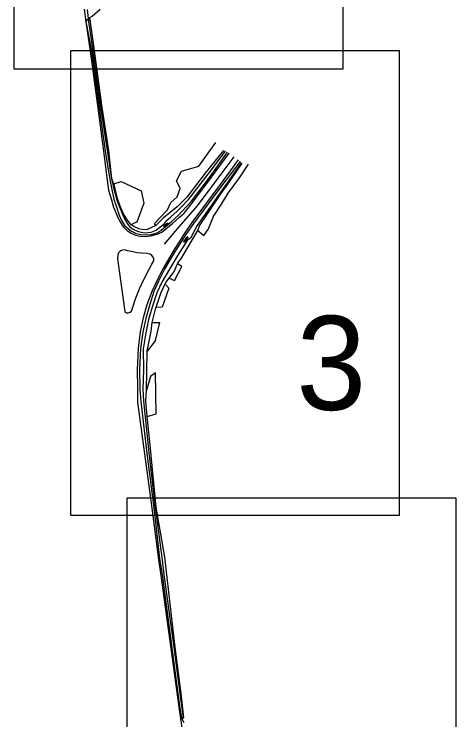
# Model space of a CAD drawing. Extents: x -866693 to -866303, y -1041966 to -1040244.
# Drawn here: x -866544.2 to -866530.09, y -1040657.52 to -1040634.99 of the extents above; entities that cross this region are included whole.
import ezdxf

# ---------------------------------------------------------------- set-up
doc = ezdxf.new("R2010")
doc.units = 0
doc.layers.add('Formát', color=7, linetype='Continuous')
doc.layers.add('Legenda', color=7, linetype='Continuous')

msp = doc.modelspace()

# ---------------------------------------------------------------- linework, layer by layer
at = {"layer": 'Legenda'}
for p, q in [((-866541.87, -1040634.838), (-866541.826, -1040635.224)), ((-866541.704, -1040635.051), (-866541.451, -1040634.832)), ((-866541.906, -1040635.237), (-866541.87, -1040635.17)), ((-866541.906, -1040635.237), (-866541.73, -1040636.161)), ((-866541.87, -1040635.17), (-866541.779, -1040635.098)), ((-866541.826, -1040635.224), (-866541.684, -1040636.155)), ((-866541.779, -1040635.098), (-866541.704, -1040635.051)), ((-866541.636, -1040636.149), (-866541.779, -1040635.098)), ((-866541.73, -1040636.161), (-866541.496, -1040637.905)), ((-866541.684, -1040636.155), (-866541.448, -1040637.889)), ((-866541.402, -1040637.888), (-866541.636, -1040636.149)), ((-866541.496, -1040637.905), (-866541.294, -1040639.353)), ((-866541.448, -1040637.889), (-866541.227, -1040639.334)), ((-866541.18, -1040639.335), (-866541.402, -1040637.888)), ((-866538.3, -1040639.839), (-866537.761, -1040639.085)), ((-866541.294, -1040639.353), (-866541.148, -1040640.267)), ((-866541.227, -1040639.334), (-866541.09, -1040640.241)), ((-866541.076, -1040640.244), (-866541.18, -1040639.335)), ((-866537.509, -1040639.335), (-866538.06, -1040640.022)), ((-866538.004, -1040640.098), (-866537.444, -1040639.357)), ((-866537.931, -1040640.157), (-866537.384, -1040639.388)), ((-866537.186, -1040639.543), (-866537.727, -1040640.269)), ((-866536.979, -1040639.692), (-866537.532, -1040640.418)), ((-866536.945, -1040639.736), (-866537.473, -1040640.48)), ((-866537.432, -1040640.507), (-866536.911, -1040639.749)), ((-866538.853, -1040640), (-866538.3, -1040639.839)), ((-866537.003, -1040640.217), (-866536.709, -1040639.778)), ((-866539.014, -1040640.312), (-866538.853, -1040640)), ((-866538.06, -1040640.022), (-866538.681, -1040640.831)), ((-866538.63, -1040640.9), (-866538.004, -1040640.098)), ((-866538.537, -1040640.96), (-866537.931, -1040640.157)), ((-866537.359, -1040640.707), (-866537.003, -1040640.217)), ((-866541.148, -1040640.267), (-866541.082, -1040640.583)), ((-866541.09, -1040640.241), (-866541.011, -1040640.569)), ((-866541.02, -1040640.406), (-866541.076, -1040640.244)), ((-866541.02, -1040640.406), (-866540.785, -1040640.333)), ((-866540.968, -1040640.564), (-866541.02, -1040640.406)), ((-866540.785, -1040640.333), (-866540.137, -1040640.631)), ((-866538.892, -1040640.558), (-866539.014, -1040640.312)), ((-866537.532, -1040640.418), (-866538.466, -1040641.673)), ((-866537.727, -1040640.269), (-866538.352, -1040641.107)), ((-866541.082, -1040640.583), (-866541.012, -1040640.897)), ((-866541.011, -1040640.569), (-866540.915, -1040640.91)), ((-866540.891, -1040640.909), (-866540.968, -1040640.564)), ((-866540.137, -1040640.631), (-866540.059, -1040641.018)), ((-866538.988, -1040640.817), (-866538.892, -1040640.558)), ((-866537.473, -1040640.48), (-866538.348, -1040641.739)), ((-866537.572, -1040640.697), (-866537.432, -1040640.507)), ((-866539.194, -1040641.005), (-866538.988, -1040640.817)), ((-866538.681, -1040640.831), (-866538.995, -1040641.14)), ((-866538.274, -1040641.749), (-866537.572, -1040640.697)), ((-866537.577, -1040641.056), (-866537.359, -1040640.707)), ((-866541.012, -1040640.897), (-866540.942, -1040641.111)), ((-866540.942, -1040641.111), (-866540.848, -1040641.4)), ((-866540.915, -1040640.91), (-866540.845, -1040641.122)), ((-866540.814, -1040641.114), (-866540.891, -1040640.909)), ((-866540.712, -1040641.367), (-866540.814, -1040641.114)), ((-866540.059, -1040641.018), (-866540.285, -1040641.63)), ((-866539.303, -1040641.238), (-866539.194, -1040641.005)), ((-866538.352, -1040641.107), (-866538.936, -1040641.78)), ((-866538.878, -1040641.157), (-866538.63, -1040640.9)), ((-866538.827, -1040641.28), (-866538.537, -1040640.96)), ((-866537.844, -1040641.461), (-866537.577, -1040641.056)), ((-866540.845, -1040641.122), (-866540.739, -1040641.377)), ((-866539.714, -1040641.672), (-866539.303, -1040641.238)), ((-866538.995, -1040641.14), (-866539.438, -1040641.496)), ((-866539.199, -1040641.453), (-866538.997, -1040641.273)), ((-866538.997, -1040641.273), (-866538.878, -1040641.157)), ((-866538.964, -1040641.411), (-866538.827, -1040641.28)), ((-866540.848, -1040641.4), (-866540.77, -1040641.572)), ((-866540.739, -1040641.377), (-866540.661, -1040641.544)), ((-866540.614, -1040641.517), (-866540.712, -1040641.367)), ((-866540.661, -1040641.544), (-866540.555, -1040641.716)), ((-866540.505, -1040641.658), (-866540.614, -1040641.517)), ((-866539.438, -1040641.496), (-866539.67, -1040641.737)), ((-866539.349, -1040641.599), (-866539.199, -1040641.453)), ((-866539.188, -1040641.614), (-866538.964, -1040641.411)), ((-866537.844, -1040641.461), (-866538.012, -1040641.871)), ((-866540.77, -1040641.572), (-866540.662, -1040641.745)), ((-866540.662, -1040641.745), (-866540.551, -1040641.837)), ((-866540.555, -1040641.716), (-866540.502, -1040641.779)), ((-866540.457, -1040641.711), (-866540.505, -1040641.658)), ((-866540.502, -1040641.779), (-866540.401, -1040641.847)), ((-866540.368, -1040641.655), (-866540.457, -1040641.711)), ((-866540.376, -1040641.766), (-866540.457, -1040641.711)), ((-866540.219, -1040641.843), (-866540.376, -1040641.766)), ((-866540.285, -1040641.63), (-866540.368, -1040641.655)), ((-866539.67, -1040641.737), (-866539.968, -1040641.872)), ((-866539.67, -1040641.737), (-866539.714, -1040641.672)), ((-866539.659, -1040641.882), (-866539.545, -1040641.783)), ((-866539.545, -1040641.783), (-866539.395, -1040641.675)), ((-866539.501, -1040641.888), (-866539.188, -1040641.614)), ((-866539.423, -1040641.766), (-866539.368, -1040641.716)), ((-866539.423, -1040641.766), (-866539.417, -1040641.761)), ((-866539.397, -1040641.782), (-866539.423, -1040641.766)), ((-866539.293, -1040641.658), (-866539.417, -1040641.761)), ((-866539.397, -1040641.782), (-866539.417, -1040641.761)), ((-866538.936, -1040641.78), (-866539.41, -1040642.326)), ((-866539.273, -1040641.679), (-866539.397, -1040641.782)), ((-866539.395, -1040641.675), (-866539.349, -1040641.599)), ((-866539.395, -1040641.675), (-866539.361, -1040641.707)), ((-866539.368, -1040641.716), (-866539.361, -1040641.707)), ((-866539.361, -1040641.707), (-866539.35, -1040641.699)), ((-866539.35, -1040641.699), (-866539.293, -1040641.658)), ((-866539.273, -1040641.679), (-866539.293, -1040641.658)), ((-866538.466, -1040641.673), (-866538.693, -1040641.985)), ((-866538.348, -1040641.739), (-866538.57, -1040642.136)), ((-866538.336, -1040641.894), (-866538.274, -1040641.749)), ((-866540.551, -1040641.837), (-866540.455, -1040641.914)), ((-866540.455, -1040641.914), (-866540.302, -1040641.992)), ((-866540.401, -1040641.847), (-866540.256, -1040641.919)), ((-866540.302, -1040641.992), (-866540.161, -1040642.025)), ((-866540.256, -1040641.919), (-866540.148, -1040641.952)), ((-866540.121, -1040641.863), (-866540.219, -1040641.843)), ((-866540.148, -1040641.952), (-866540.01, -1040641.971)), ((-866539.968, -1040641.872), (-866540.121, -1040641.863)), ((-866540.01, -1040641.971), (-866539.828, -1040641.95)), ((-866539.828, -1040641.95), (-866539.659, -1040641.882)), ((-866539.821, -1040642.023), (-866539.635, -1040641.969)), ((-866539.635, -1040641.969), (-866539.501, -1040641.888)), ((-866538.693, -1040641.985), (-866539.076, -1040642.591)), ((-866538.838, -1040642.761), (-866538.336, -1040641.894)), ((-866538.336, -1040641.894), (-866538.137, -1040642.057)), ((-866538.137, -1040642.057), (-866538.012, -1040641.871)), ((-866540.161, -1040642.025), (-866540.015, -1040642.037)), ((-866540.015, -1040642.037), (-866539.821, -1040642.023)), ((-866538.674, -1040642.209), (-866538.973, -1040642.68)), ((-866538.67, -1040642.094), (-866538.785, -1040642.25)), ((-866538.65, -1040642.112), (-866538.765, -1040642.268)), ((-866538.763, -1040642.267), (-866538.712, -1040642.204)), ((-866538.698, -1040642.19), (-866538.712, -1040642.204)), ((-866538.686, -1040642.17), (-866538.698, -1040642.19)), ((-866538.674, -1040642.209), (-866538.698, -1040642.19)), ((-866538.65, -1040642.112), (-866538.686, -1040642.17)), ((-866538.57, -1040642.136), (-866538.674, -1040642.209)), ((-866538.65, -1040642.112), (-866538.67, -1040642.094)), ((-866538.67, -1040642.094), (-866538.65, -1040642.112)), ((-866538.65, -1040642.112), (-866538.65, -1040642.112)), ((-866538.785, -1040642.25), (-866538.763, -1040642.267)), ((-866538.785, -1040642.25), (-866538.765, -1040642.268)), ((-866538.765, -1040642.268), (-866538.763, -1040642.267)), ((-866540.892, -1040642.681), (-866540.895, -1040642.804)), ((-866540.878, -1040642.62), (-866540.892, -1040642.681)), ((-866540.829, -1040642.562), (-866540.878, -1040642.62)), ((-866540.775, -1040642.537), (-866540.829, -1040642.562)), ((-866540.689, -1040642.515), (-866540.775, -1040642.537)), ((-866540.565, -1040642.544), (-866540.689, -1040642.515)), ((-866540.405, -1040642.573), (-866540.565, -1040642.544)), ((-866540.267, -1040642.605), (-866540.405, -1040642.573)), ((-866540.129, -1040642.616), (-866540.267, -1040642.605)), ((-866539.948, -1040642.631), (-866540.129, -1040642.616)), ((-866539.856, -1040642.651), (-866539.948, -1040642.631)), ((-866539.802, -1040642.69), (-866539.856, -1040642.651)), ((-866539.756, -1040642.744), (-866539.802, -1040642.69)), ((-866539.076, -1040642.591), (-866539.388, -1040643.113)), ((-866538.973, -1040642.68), (-866539.236, -1040643.131)), ((-866540.895, -1040642.804), (-866540.66, -1040644.483)), ((-866539.804, -1040642.974), (-866539.739, -1040642.866)), ((-866539.735, -1040642.8), (-866539.756, -1040642.744)), ((-866539.739, -1040642.866), (-866539.735, -1040642.8)), ((-866538.981, -1040642.959), (-866538.838, -1040642.761)), ((-866540.067, -1040643.483), (-866539.897, -1040643.148)), ((-866539.897, -1040643.148), (-866539.804, -1040642.974)), ((-866539.388, -1040643.113), (-866539.588, -1040643.514)), ((-866539.236, -1040643.131), (-866539.478, -1040643.546)), ((-866539.103, -1040643.224), (-866538.981, -1040642.959)), ((-866539.082, -1040643.49), (-866538.839, -1040643.04)), ((-866538.839, -1040643.04), (-866538.981, -1040642.959)), ((-866539.246, -1040643.414), (-866539.103, -1040643.224)), ((-866540.191, -1040643.76), (-866540.067, -1040643.483)), ((-866539.588, -1040643.514), (-866539.741, -1040643.84)), ((-866539.478, -1040643.546), (-866539.641, -1040643.886)), ((-866539.518, -1040643.894), (-866539.352, -1040643.551)), ((-866539.352, -1040643.551), (-866539.246, -1040643.414)), ((-866539.246, -1040643.414), (-866539.082, -1040643.49)), ((-866540.32, -1040644.081), (-866540.191, -1040643.76)), ((-866539.263, -1040643.74), (-866539.475, -1040644.337)), ((-866539.263, -1040643.74), (-866539.357, -1040643.624)), ((-866539.741, -1040643.84), (-866539.876, -1040644.289)), ((-866539.641, -1040643.886), (-866539.786, -1040644.343)), ((-866539.681, -1040644.408), (-866539.518, -1040643.894)), ((-866540.411, -1040644.34), (-866540.32, -1040644.081)), ((-866540.66, -1040644.483), (-866540.615, -1040644.521)), ((-866540.499, -1040644.507), (-866540.446, -1040644.467)), ((-866540.446, -1040644.467), (-866540.411, -1040644.34)), ((-866539.876, -1040644.289), (-866539.997, -1040644.707)), ((-866539.786, -1040644.343), (-866539.906, -1040644.739)), ((-866539.796, -1040644.834), (-866539.681, -1040644.408)), ((-866539.475, -1040644.337), (-866539.655, -1040644.349)), ((-866540.615, -1040644.521), (-866540.554, -1040644.523)), ((-866540.554, -1040644.523), (-866540.499, -1040644.507)), ((-866539.997, -1040644.707), (-866540.087, -1040645.142)), ((-866539.906, -1040644.739), (-866539.991, -1040645.159)), ((-866539.822, -1040645.106), (-866539.796, -1040644.834)), ((-866539.796, -1040644.834), (-866539.541, -1040644.832)), ((-866539.685, -1040645.402), (-866539.541, -1040644.832)), ((-866540.087, -1040645.142), (-866540.163, -1040645.659)), ((-866539.991, -1040645.159), (-866540.074, -1040645.671)), ((-866539.954, -1040645.744), (-866539.822, -1040645.106)), ((-866539.685, -1040645.402), (-866539.954, -1040645.744)), ((-866540.163, -1040645.659), (-866540.193, -1040646.335)), ((-866540.074, -1040645.671), (-866540.072, -1040646.344)), ((-866539.958, -1040646.393), (-866539.954, -1040645.744)), ((-866540.193, -1040646.335), (-866540.185, -1040646.957)), ((-866540.072, -1040646.344), (-866540.085, -1040646.959)), ((-866539.975, -1040646.991), (-866539.958, -1040646.393)), ((-866539.685, -1040646.444), (-866539.839, -1040646.558)), ((-866539.666, -1040647.749), (-866539.685, -1040646.444)), ((-866539.839, -1040646.558), (-866539.975, -1040646.991)), ((-866540.185, -1040646.957), (-866540.152, -1040647.355)), ((-866540.085, -1040646.959), (-866540.069, -1040647.336)), ((-866539.993, -1040647.324), (-866539.975, -1040646.991)), ((-866540.152, -1040647.355), (-866539.965, -1040649.012)), ((-866540.069, -1040647.336), (-866539.897, -1040648.998)), ((-866539.954, -1040647.829), (-866539.993, -1040647.324)), ((-866539.954, -1040647.829), (-866539.666, -1040647.749)), ((-866539.85, -1040648.753), (-866539.954, -1040647.829)), ((-866539.658, -1040650.732), (-866539.85, -1040648.753)), ((-866539.897, -1040648.998), (-866539.691, -1040650.739)), ((-866539.965, -1040649.012), (-866539.739, -1040650.75)), ((-866539.739, -1040650.75), (-866539.556, -1040652.364)), ((-866539.691, -1040650.739), (-866539.482, -1040652.338)), ((-866539.387, -1040652.324), (-866539.658, -1040650.732)), ((-866539.556, -1040652.364), (-866539.469, -1040652.882)), ((-866539.482, -1040652.338), (-866539.413, -1040652.877)), ((-866539.063, -1040655.111), (-866539.387, -1040652.324)), ((-866539.469, -1040652.882), (-866539.14, -1040655.378)), ((-866539.413, -1040652.877), (-866539.097, -1040655.198)), ((-866539.097, -1040655.198), (-866538.885, -1040656.839)), ((-866538.851, -1040656.766), (-866539.063, -1040655.111)), ((-866539.14, -1040655.378), (-866538.916, -1040657.078)), ((-866538.885, -1040656.839), (-866538.805, -1040657.452)), ((-866538.779, -1040657.455), (-866538.851, -1040656.766)), ((-866538.916, -1040657.078), (-866538.854, -1040657.458)), ((-866538.854, -1040657.458), (-866538.835, -1040657.458)), ((-866538.773, -1040657.61), (-866538.854, -1040657.458)), ((-866538.805, -1040657.452), (-866538.835, -1040657.458)), ((-866538.835, -1040657.458), (-866538.779, -1040657.455)), ((-866538.779, -1040657.455), (-866538.805, -1040657.452))]:
    msp.add_line(p, q, dxfattribs=at)
for points in [[(-866544.202, -1040621.896), (-866533.702, -1040621.896), (-866533.702, -1040636.746), (-866544.202, -1040636.746)], [(-866542.394, -1040636.149), (-866531.894, -1040636.149), (-866531.894, -1040650.999), (-866542.394, -1040650.999)], [(-866540.586, -1040650.427), (-866530.086, -1040650.427), (-866530.086, -1040665.277), (-866540.586, -1040665.277)]]:
    msp.add_lwpolyline(points, close=True, dxfattribs=at)
for points in [[(-866541.965, -1040634.83), (-866541.906, -1040635.237), (-866541.772, -1040636.164), (-866541.541, -1040637.905), (-866541.348, -1040639.356), (-866541.23, -1040640.291), (-866541.184, -1040640.607), (-866541.094, -1040640.915), (-866541.022, -1040641.149), (-866540.913, -1040641.431), (-866540.82, -1040641.606), (-866540.703, -1040641.785), (-866540.596, -1040641.889), (-866540.485, -1040641.966), (-866540.324, -1040642.046), (-866540.17, -1040642.07), (-866540.02, -1040642.089), (-866539.833, -1040642.069), (-866539.629, -1040642.01), (-866539.479, -1040641.948), (-866539.286, -1040641.792), (-866539.137, -1040641.666), (-866538.917, -1040641.464), (-866538.764, -1040641.339), (-866538.494, -1040640.989), (-866537.895, -1040640.187), (-866537.327, -1040639.427)], [(-866537.042, -1040639.64), (-866537.589, -1040640.378), (-866538.519, -1040641.635), (-866538.728, -1040641.941), (-866539.117, -1040642.555), (-866539.425, -1040643.09), (-866539.63, -1040643.485), (-866539.793, -1040643.821), (-866539.957, -1040644.263), (-866540.075, -1040644.681), (-866540.17, -1040645.135), (-866540.241, -1040645.653), (-866540.268, -1040646.341), (-866540.264, -1040646.941), (-866540.258, -1040647.373), (-866540.033, -1040649.021), (-866539.802, -1040650.757), (-866539.586, -1040652.394), (-866539.518, -1040652.911), (-866539.165, -1040655.479), (-866538.943, -1040657.115), (-866538.784, -1040658.213)]]:
    msp.add_lwpolyline(points, dxfattribs=at)

# ---------------------------------------------------------------- texts
at = {"layer": 'Formát'}
msp.add_text('3', height=3, dxfattribs=at).set_placement((-866535.184, -1040647.622))

doc.saveas('drawing.dxf')
